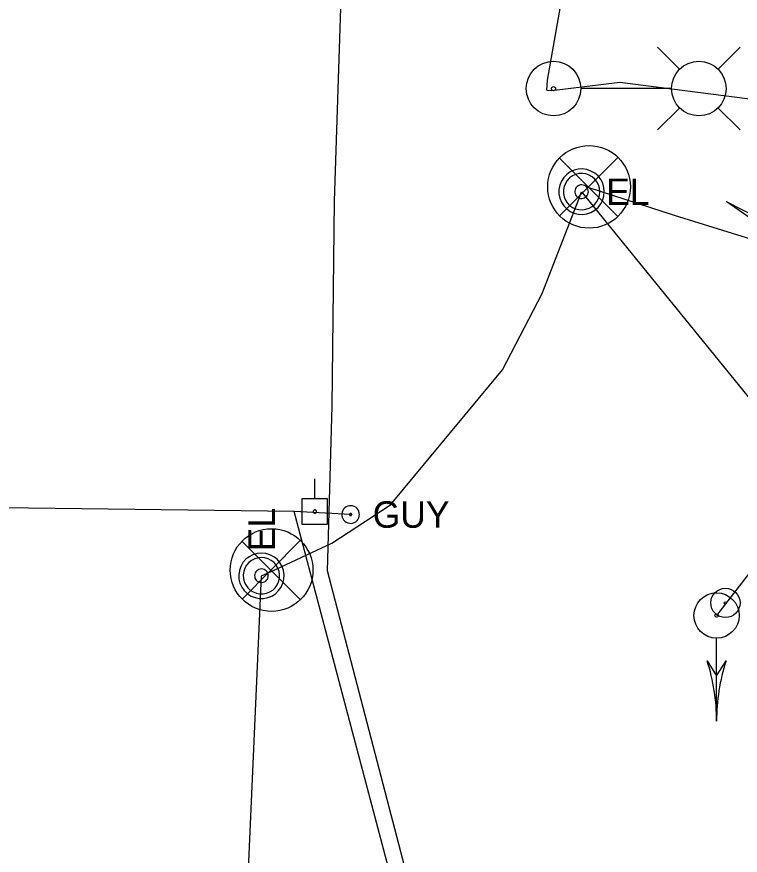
# Model space of a CAD drawing. Extents: x 600849 to 606371, y 330010 to 403088.
# Drawn here: x 603914.4 to 604019.5, y 339374.7 to 339496.4 of the extents above; entities that cross this region are included whole.
import ezdxf

# ---------------------------------------------------------------- set-up
doc = ezdxf.new("R2010")
doc.units = 0
for name, color, linetype in [('E_LTG', 7, 'Continuous'), ('E_LTG_CID', 7, 'Continuous'), ('E_SIG', 7, 'Continuous'), ('E_SIG_Conduit', 7, 'Continuous'), ('E_UTL_E', 7, 'Continuous'), ('E_UTL_E_UG', 7, 'Continuous'), ('E_UTL_EGuyWire', 7, 'Continuous'), ('E_UTL_EPowerPole', 7, 'Continuous'), ('E_UTL_FO_UG_QWEST', 7, 'Continuous'), ('E_UTL_Overhead', 7, 'Continuous')]:
    doc.layers.add(name, color=color, linetype=linetype)

# ---------------------------------------------------------------- blocks, each defined once
blk = doc.blocks.new('TFS')
at = {"layer": 'E_SIG'}
blk.add_line((78.02, -0.01), (17.02, -0.01), dxfattribs=at)
blk.add_lwpolyline([(33.44, -6.96), (44.59, -0.01), (33.44, 6.97)], dxfattribs=at)
for radius in [16.72, 1.28]:
    blk.add_circle((0, 0), radius, dxfattribs=at)
for centre, start, end in [((78.02, 146.13), 252.23768, 270), ((78.02, -146.14), 90, 107.76232)]:
    blk.add_arc(centre, 146.14, start, end, dxfattribs=at)

msp = doc.modelspace()

# ---------------------------------------------------------------- linework, layer by layer
at = {"layer": 'E_LTG'}
for points in [[(604010.69, 339488.79), (604007.46, 339492.02)], [(604016.24, 339488.79), (604019.46, 339492.02)], [(604009.44, 339486.02), (603996.39, 339486.02)], [(604010.69, 339483.25), (604007.46, 339480.02)], [(604016.24, 339483.25), (604019.46, 339480.02)]]:
    msp.add_lwpolyline(points, dxfattribs=at)
for centre, radius in [((603992.36, 339486.02), 3.96), ((604013.46, 339486.02), 3.96), ((603992.36, 339486.02), 0.303)]:
    msp.add_circle(centre, radius, dxfattribs=at)
at = {"layer": 'E_LTG_CID'}
for points in [[(603991.4, 339485.79), (603991.47, 339487.26), (603999.65, 339533.65), (604008.87, 339580.85), (604021.28, 339644.88), (604024.8, 339665.72), (604028.07, 339689.99), (604029.13, 339729.47), (604039.62, 339788.41), (604048.05, 339830.14), (604048.05, 339830.21), (604061.27, 339876.54), (604074.84, 339911.6), (604075.82, 339913.93), (604075.83, 339913.92), (604081.05, 339951.16), (604090.52, 340006.91), (604096.71, 340050.91), (604105.47, 340109.11), (604107.24, 340150.4), (604108.08, 340162.99), (604107.87, 340164.34)], [(603991.4, 339485.8), (603992.11, 339485.74), (604002.01, 339486.94), (604033.68, 339482.91), (604053.74, 339480.27), (604056.58, 339479.59)]]:
    msp.add_lwpolyline(points, dxfattribs=at)
at = {"layer": 'E_SIG'}
for points in [[(604001.64, 339475.99), (603993.25, 339467.53)], [(603993.25, 339475.91), (604001.71, 339467.45)], [(603955.54, 339420.36), (603947.16, 339411.89)], [(603947.16, 339420.27), (603955.62, 339411.81)]]:
    msp.add_lwpolyline(points, dxfattribs=at)
for centre, radius in [((603997.52, 339471.75), 6), ((603951.43, 339416.11), 6), ((604017.32, 339411.34), 2.12), ((604017.32, 339411.34), 0.162)]:
    msp.add_circle(centre, radius, dxfattribs=at)
at = {"layer": 'E_SIG_Conduit'}
msp.add_line((603996.43, 339471.05), (604030.85, 339428.66), dxfattribs=at)
for points in [[(603997.49, 339471.66), (604009.86, 339467.66), (604028.76, 339461.8), (604017.45, 339469.62), (604040.97, 339457.63), (604059.55, 339449.24)], [(603949.96, 339415.28), (603951.39, 339415.91), (603960.16, 339420.01), (603968.68, 339425.58), (603984.93, 339445.18), (603990.73, 339456.25), (603996.04, 339469.98), (603996.43, 339471.05)], [(604030.85, 339428.66), (604016.04, 339409.51)], [(603947.37, 339356.3), (603949.96, 339415.28)]]:
    msp.add_lwpolyline(points, dxfattribs=at)
at = {"layer": 'E_UTL_E'}
for points in [[(603999.73, 339471.05), (603999.67, 339471.68), (603999.5, 339472.28), (603999.21, 339472.84), (603998.82, 339473.33), (603998.35, 339473.74), (603997.8, 339474.05), (603997.21, 339474.26), (603996.59, 339474.35), (603995.96, 339474.32), (603995.35, 339474.17), (603994.78, 339473.91), (603994.27, 339473.55), (603993.84, 339473.09), (603993.5, 339472.56), (603993.27, 339471.98), (603993.15, 339471.37), (603993.15, 339470.74), (603993.27, 339470.12), (603993.5, 339469.54), (603993.84, 339469.01), (603994.27, 339468.56), (603994.78, 339468.19), (603995.35, 339467.93), (603995.96, 339467.79), (603996.59, 339467.76), (603997.21, 339467.85), (603997.8, 339468.05), (603998.35, 339468.36), (603998.82, 339468.77), (603999.21, 339469.27), (603999.5, 339469.83), (603999.67, 339470.43), (603999.73, 339471.05)], [(603999.73, 339471.05), (603999.67, 339471.68), (603999.5, 339472.28), (603999.21, 339472.84), (603998.82, 339473.33), (603998.35, 339473.74), (603997.8, 339474.05), (603997.21, 339474.26), (603996.59, 339474.35), (603995.96, 339474.32), (603995.35, 339474.17), (603994.78, 339473.91), (603994.27, 339473.55), (603993.84, 339473.09), (603993.5, 339472.56), (603993.27, 339471.98), (603993.15, 339471.37), (603993.15, 339470.74), (603993.27, 339470.12), (603993.5, 339469.54), (603993.84, 339469.01), (603994.27, 339468.56), (603994.78, 339468.19), (603995.35, 339467.93), (603995.96, 339467.79), (603996.59, 339467.76), (603997.21, 339467.85), (603997.8, 339468.05), (603998.35, 339468.36), (603998.82, 339468.77), (603999.21, 339469.27), (603999.5, 339469.83), (603999.67, 339470.43), (603999.73, 339471.05)], [(603999.07, 339471.05), (603999.03, 339471.55), (603998.88, 339472.03), (603998.65, 339472.48), (603998.34, 339472.87), (603997.97, 339473.2), (603997.53, 339473.45), (603997.06, 339473.62), (603996.56, 339473.69), (603996.06, 339473.67), (603995.57, 339473.55), (603995.11, 339473.34), (603994.7, 339473.05), (603994.36, 339472.68), (603994.09, 339472.26), (603993.9, 339471.8), (603993.81, 339471.3), (603993.81, 339470.8), (603993.9, 339470.31), (603994.09, 339469.84), (603994.36, 339469.42), (603994.7, 339469.06), (603995.11, 339468.77), (603995.57, 339468.56), (603996.06, 339468.44), (603996.56, 339468.42), (603997.06, 339468.49), (603997.53, 339468.65), (603997.97, 339468.9), (603998.34, 339469.23), (603998.65, 339469.62), (603998.88, 339470.07), (603999.03, 339470.55), (603999.07, 339471.05)], [(603999.07, 339471.05), (603999.03, 339471.55), (603998.88, 339472.03), (603998.65, 339472.48), (603998.34, 339472.87), (603997.97, 339473.2), (603997.53, 339473.45), (603997.06, 339473.62), (603996.56, 339473.69), (603996.06, 339473.67), (603995.57, 339473.55), (603995.11, 339473.34), (603994.7, 339473.05), (603994.36, 339472.68), (603994.09, 339472.26), (603993.9, 339471.8), (603993.81, 339471.3), (603993.81, 339470.8), (603993.9, 339470.31), (603994.09, 339469.84), (603994.36, 339469.42), (603994.7, 339469.06), (603995.11, 339468.77), (603995.57, 339468.56), (603996.06, 339468.44), (603996.56, 339468.42), (603997.06, 339468.49), (603997.53, 339468.65), (603997.97, 339468.9), (603998.34, 339469.23), (603998.65, 339469.62), (603998.88, 339470.07), (603999.03, 339470.55), (603999.07, 339471.05)], [(603997.42, 339471.05), (603997.41, 339471.24), (603997.35, 339471.42), (603997.27, 339471.59), (603997.15, 339471.74), (603997.01, 339471.86), (603996.84, 339471.95), (603996.67, 339472.01), (603996.48, 339472.04), (603996.29, 339472.03), (603996.11, 339471.99), (603995.94, 339471.91), (603995.79, 339471.8), (603995.66, 339471.66), (603995.55, 339471.51), (603995.48, 339471.33), (603995.45, 339471.15), (603995.45, 339470.96), (603995.48, 339470.77), (603995.55, 339470.6), (603995.66, 339470.44), (603995.79, 339470.3), (603995.94, 339470.19), (603996.11, 339470.12), (603996.29, 339470.07), (603996.48, 339470.06), (603996.67, 339470.09), (603996.84, 339470.15), (603997.01, 339470.25), (603997.15, 339470.37), (603997.27, 339470.52), (603997.35, 339470.68), (603997.41, 339470.86), (603997.42, 339471.05)], [(603997.42, 339471.05), (603997.41, 339471.24), (603997.35, 339471.42), (603997.27, 339471.59), (603997.15, 339471.74), (603997.01, 339471.86), (603996.84, 339471.95), (603996.67, 339472.01), (603996.48, 339472.04), (603996.29, 339472.03), (603996.11, 339471.99), (603995.94, 339471.91), (603995.79, 339471.8), (603995.66, 339471.66), (603995.55, 339471.51), (603995.48, 339471.33), (603995.45, 339471.15), (603995.45, 339470.96), (603995.48, 339470.77), (603995.55, 339470.6), (603995.66, 339470.44), (603995.79, 339470.3), (603995.94, 339470.19), (603996.11, 339470.12), (603996.29, 339470.07), (603996.48, 339470.06), (603996.67, 339470.09), (603996.84, 339470.15), (603997.01, 339470.25), (603997.15, 339470.37), (603997.27, 339470.52), (603997.35, 339470.68), (603997.41, 339470.86), (603997.42, 339471.05)], [(603949.96, 339418.58), (603949.34, 339418.52), (603948.73, 339418.34), (603948.18, 339418.05), (603947.68, 339417.67), (603947.27, 339417.19), (603946.96, 339416.65), (603946.75, 339416.05), (603946.66, 339415.43), (603946.69, 339414.81), (603946.84, 339414.2), (603947.1, 339413.63), (603947.47, 339413.12), (603947.92, 339412.68), (603948.45, 339412.34), (603949.03, 339412.11), (603949.65, 339411.99), (603950.27, 339411.99), (603950.89, 339412.11), (603951.47, 339412.34), (603952, 339412.68), (603952.45, 339413.12), (603952.82, 339413.63), (603953.08, 339414.2), (603953.23, 339414.81), (603953.26, 339415.43), (603953.17, 339416.05), (603952.96, 339416.65), (603952.65, 339417.19), (603952.24, 339417.67), (603951.74, 339418.05), (603951.19, 339418.34), (603950.58, 339418.52), (603949.96, 339418.58)], [(603949.96, 339418.58), (603949.34, 339418.52), (603948.73, 339418.34), (603948.18, 339418.05), (603947.68, 339417.67), (603947.27, 339417.19), (603946.96, 339416.65), (603946.75, 339416.05), (603946.66, 339415.43), (603946.69, 339414.81), (603946.84, 339414.2), (603947.1, 339413.63), (603947.47, 339413.12), (603947.92, 339412.68), (603948.45, 339412.34), (603949.03, 339412.11), (603949.65, 339411.99), (603950.27, 339411.99), (603950.89, 339412.11), (603951.47, 339412.34), (603952, 339412.68), (603952.45, 339413.12), (603952.82, 339413.63), (603953.08, 339414.2), (603953.23, 339414.81), (603953.26, 339415.43), (603953.17, 339416.05), (603952.96, 339416.65), (603952.65, 339417.19), (603952.24, 339417.67), (603951.74, 339418.05), (603951.19, 339418.34), (603950.58, 339418.52), (603949.96, 339418.58)], [(603949.96, 339417.92), (603949.46, 339417.87), (603948.98, 339417.73), (603948.53, 339417.5), (603948.14, 339417.19), (603947.81, 339416.81), (603947.56, 339416.37), (603947.39, 339415.9), (603947.32, 339415.4), (603947.35, 339414.9), (603947.47, 339414.41), (603947.67, 339413.96), (603947.96, 339413.55), (603948.33, 339413.2), (603948.75, 339412.93), (603949.22, 339412.74), (603949.71, 339412.65), (603950.21, 339412.65), (603950.7, 339412.74), (603951.17, 339412.93), (603951.59, 339413.2), (603951.96, 339413.55), (603952.25, 339413.96), (603952.45, 339414.41), (603952.57, 339414.9), (603952.6, 339415.4), (603952.53, 339415.9), (603952.36, 339416.37), (603952.11, 339416.81), (603951.78, 339417.19), (603951.39, 339417.5), (603950.94, 339417.73), (603950.46, 339417.87), (603949.96, 339417.92)], [(603949.96, 339417.92), (603949.46, 339417.87), (603948.98, 339417.73), (603948.53, 339417.5), (603948.14, 339417.19), (603947.81, 339416.81), (603947.56, 339416.37), (603947.39, 339415.9), (603947.32, 339415.4), (603947.35, 339414.9), (603947.47, 339414.41), (603947.67, 339413.96), (603947.96, 339413.55), (603948.33, 339413.2), (603948.75, 339412.93), (603949.22, 339412.74), (603949.71, 339412.65), (603950.21, 339412.65), (603950.7, 339412.74), (603951.17, 339412.93), (603951.59, 339413.2), (603951.96, 339413.55), (603952.25, 339413.96), (603952.45, 339414.41), (603952.57, 339414.9), (603952.6, 339415.4), (603952.53, 339415.9), (603952.36, 339416.37), (603952.11, 339416.81), (603951.78, 339417.19), (603951.39, 339417.5), (603950.94, 339417.73), (603950.46, 339417.87), (603949.96, 339417.92)], [(603949.96, 339416.27), (603949.77, 339416.25), (603949.59, 339416.2), (603949.42, 339416.11), (603949.28, 339415.99), (603949.15, 339415.85), (603949.06, 339415.69), (603949, 339415.51), (603948.97, 339415.32), (603948.98, 339415.14), (603949.02, 339414.95), (603949.1, 339414.78), (603949.21, 339414.63), (603949.35, 339414.5), (603949.51, 339414.4), (603949.68, 339414.33), (603949.87, 339414.29), (603950.05, 339414.29), (603950.24, 339414.33), (603950.41, 339414.4), (603950.57, 339414.5), (603950.71, 339414.63), (603950.82, 339414.78), (603950.9, 339414.95), (603950.94, 339415.14), (603950.95, 339415.32), (603950.92, 339415.51), (603950.86, 339415.69), (603950.77, 339415.85), (603950.64, 339415.99), (603950.5, 339416.11), (603950.33, 339416.2), (603950.15, 339416.25), (603949.96, 339416.27)], [(603949.96, 339416.27), (603949.77, 339416.25), (603949.59, 339416.2), (603949.42, 339416.11), (603949.28, 339415.99), (603949.15, 339415.85), (603949.06, 339415.69), (603949, 339415.51), (603948.97, 339415.32), (603948.98, 339415.14), (603949.02, 339414.95), (603949.1, 339414.78), (603949.21, 339414.63), (603949.35, 339414.5), (603949.51, 339414.4), (603949.68, 339414.33), (603949.87, 339414.29), (603950.05, 339414.29), (603950.24, 339414.33), (603950.41, 339414.4), (603950.57, 339414.5), (603950.71, 339414.63), (603950.82, 339414.78), (603950.9, 339414.95), (603950.94, 339415.14), (603950.95, 339415.32), (603950.92, 339415.51), (603950.86, 339415.69), (603950.77, 339415.85), (603950.64, 339415.99), (603950.5, 339416.11), (603950.33, 339416.2), (603950.15, 339416.25), (603949.96, 339416.27)]]:
    msp.add_lwpolyline(points, dxfattribs=at)
at = {"layer": 'E_UTL_EGuyWire'}
msp.add_line((603962.9, 339424.17), (603954.72, 339424.6), dxfattribs=at)
for points in [[(603964.19, 339424.17), (603964.16, 339424.41), (603964.09, 339424.65), (603963.98, 339424.86), (603963.83, 339425.06), (603963.65, 339425.22), (603963.44, 339425.34), (603963.2, 339425.42), (603962.96, 339425.45), (603962.72, 339425.44), (603962.48, 339425.38), (603962.26, 339425.28), (603962.06, 339425.14), (603961.89, 339424.96), (603961.76, 339424.76), (603961.67, 339424.53), (603961.62, 339424.29), (603961.62, 339424.05), (603961.67, 339423.81), (603961.76, 339423.58), (603961.89, 339423.38), (603962.06, 339423.2), (603962.26, 339423.06), (603962.48, 339422.96), (603962.72, 339422.9), (603962.96, 339422.89), (603963.2, 339422.92), (603963.44, 339423), (603963.65, 339423.13), (603963.83, 339423.29), (603963.98, 339423.48), (603964.09, 339423.69), (603964.16, 339423.93), (603964.19, 339424.17)], [(603963.06, 339424.17), (603963.06, 339424.2), (603963.05, 339424.23), (603963.04, 339424.26), (603963.02, 339424.28), (603963, 339424.3), (603962.97, 339424.32), (603962.94, 339424.33), (603962.91, 339424.33), (603962.88, 339424.33), (603962.85, 339424.32), (603962.82, 339424.31), (603962.8, 339424.29), (603962.78, 339424.27), (603962.76, 339424.24), (603962.75, 339424.22), (603962.74, 339424.19), (603962.74, 339424.16), (603962.75, 339424.13), (603962.76, 339424.1), (603962.78, 339424.07), (603962.8, 339424.05), (603962.82, 339424.03), (603962.85, 339424.02), (603962.88, 339424.01), (603962.91, 339424.01), (603962.94, 339424.02), (603962.97, 339424.03), (603963, 339424.04), (603963.02, 339424.06), (603963.04, 339424.08), (603963.05, 339424.11), (603963.06, 339424.14), (603963.06, 339424.17)]]:
    msp.add_lwpolyline(points, dxfattribs=at)
at = {"layer": 'E_UTL_EPowerPole'}
for points in [[(603957.69, 339426.45), (603957.69, 339429.36)], [(603959.53, 339426.45), (603955.84, 339426.45)], [(603955.84, 339426.45), (603955.84, 339422.76)], [(603959.53, 339422.76), (603959.53, 339426.45)], [(603957.96, 339424.6), (603957.95, 339424.65), (603957.94, 339424.69), (603957.92, 339424.73), (603957.89, 339424.77), (603957.86, 339424.8), (603957.82, 339424.82), (603957.77, 339424.84), (603957.73, 339424.84), (603957.68, 339424.84), (603957.64, 339424.83), (603957.6, 339424.81), (603957.56, 339424.78), (603957.53, 339424.75), (603957.51, 339424.71), (603957.49, 339424.67), (603957.48, 339424.63), (603957.48, 339424.58), (603957.49, 339424.54), (603957.51, 339424.49), (603957.53, 339424.46), (603957.56, 339424.42), (603957.6, 339424.4), (603957.64, 339424.38), (603957.68, 339424.37), (603957.73, 339424.37), (603957.77, 339424.37), (603957.82, 339424.39), (603957.86, 339424.41), (603957.89, 339424.44), (603957.92, 339424.48), (603957.94, 339424.52), (603957.95, 339424.56), (603957.96, 339424.6)], [(603955.84, 339422.76), (603959.53, 339422.76)]]:
    msp.add_lwpolyline(points, dxfattribs=at)
at = {"layer": 'E_UTL_FO_UG_QWEST'}
msp.add_lwpolyline([(604123.95, 338929.81), (604087.55, 338977.05), (604055.86, 339018.73), (604033.54, 339044.43), (604013.77, 339072.99), (604013.76, 339072.87), (604000.59, 339141.01), (604000.94, 339179.12), (603998.31, 339255.75), (603998.74, 339273.05), (604000.02, 339278.71), (603971.19, 339345.35), (603971.92, 339368.5), (603959.54, 339416.02), (603960.23, 339439.93), (603960.57, 339469.66), (603966.4, 339648.37), (603987.64, 339741.74)], dxfattribs=at)
at = {"layer": 'E_UTL_Overhead'}
msp.add_lwpolyline([(603978.06, 339264.44), (603996.39, 339267.19), (603954.72, 339424.6), (603742.49, 339427.27), (603593.41, 339429.6), (603524.82, 339431.15)], dxfattribs=at)

# ---------------------------------------------------------------- block references
at = {"layer": 'E_UTL_E_UG', "xscale": 0.19685000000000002, "yscale": 0.19685000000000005, "rotation": -90.00000000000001}
msp.add_blockref('TFS', (604016.04, 339409.51), dxfattribs=at)

# ---------------------------------------------------------------- texts
at = {"layer": 'E_UTL_E'}
msp.add_text('EL', height=3.849, dxfattribs=at).set_placement((604000, 339469.11))
msp.add_text('EL', height=3.849, dxfattribs=at).set_placement((604000, 339469.11))
msp.add_text('EL', height=3.849, rotation=90, dxfattribs=at).set_placement((603951.91, 339418.84))
msp.add_text('EL', height=3.849, rotation=90, dxfattribs=at).set_placement((603951.91, 339418.84))
at = {"layer": 'E_UTL_EGuyWire'}
msp.add_text('GUY', height=3.85, dxfattribs=at).set_placement((603966.11, 339422.25))

doc.saveas('drawing.dxf')
